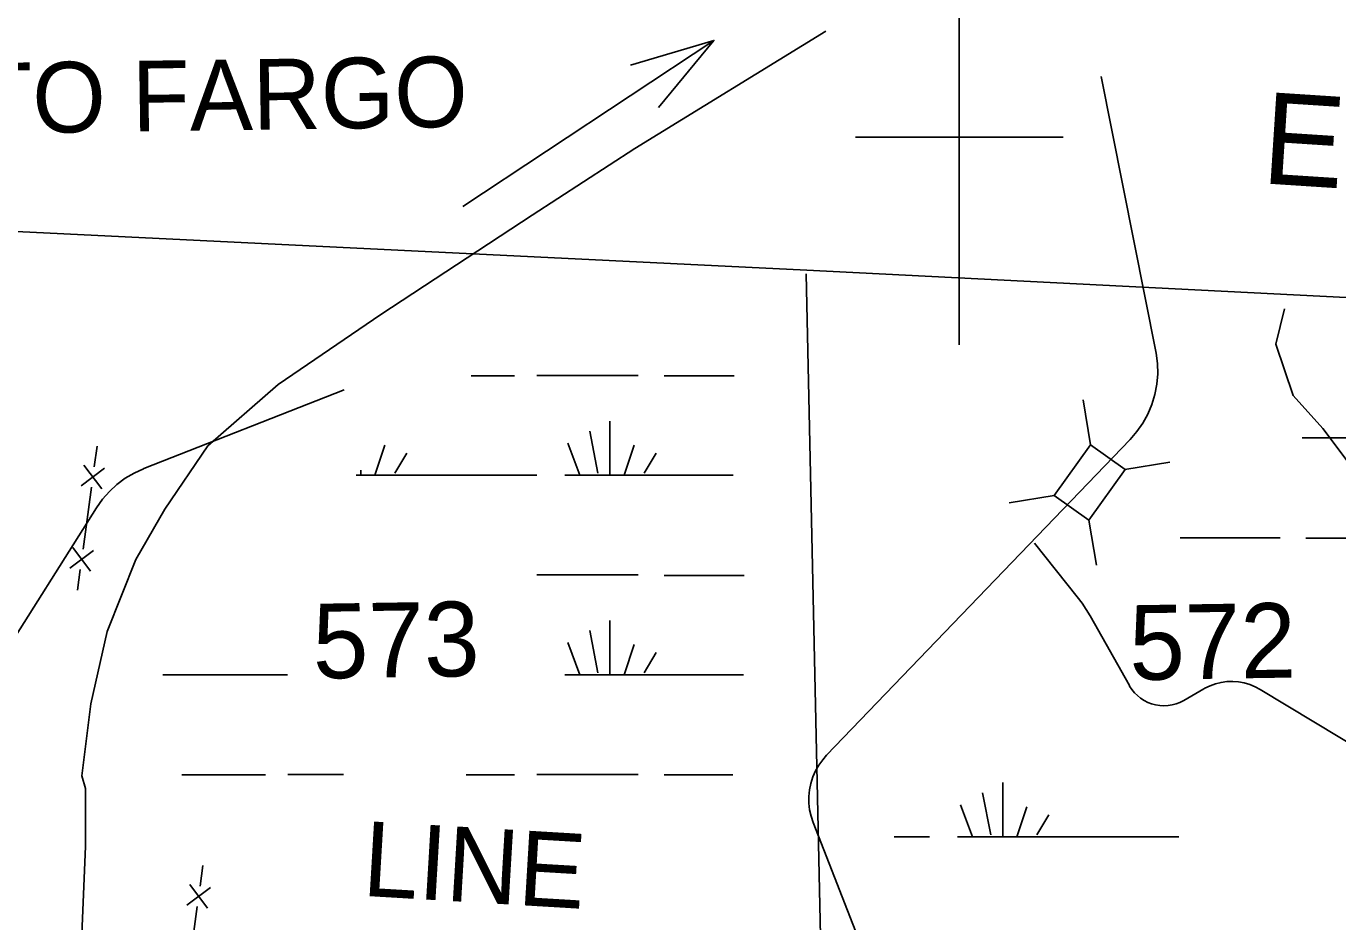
# Model space of a CAD drawing. Extents: x 2480962 to 2688785, y 277103 to 599240.
# Drawn here: x 2541214 to 2549109, y 581361 to 586749 of the extents above; entities that cross this region are included whole.
import ezdxf

# ---------------------------------------------------------------- set-up
doc = ezdxf.new("R2010")
doc.units = 0
for name, color, linetype in [('County Boundary', 7, 'Continuous'), ('Culture', 7, 'Continuous'), ('Section Lines', 7, 'Continuous'), ('Section Numbers', 7, 'Continuous'), ('Swamps', 7, 'Continuous'), ('Township and Range Tics', 7, 'Continuous'), ('Uninventoried Roads and Features', 7, 'Continuous'), ('US Highways Related Text', 7, 'Continuous'), ('US Routes Highway Center Lines', 7, 'Continuous')]:
    doc.layers.add(name, color=color, linetype=linetype)

msp = doc.modelspace()

# ---------------------------------------------------------------- linework, layer by layer
at = {"layer": 'County Boundary'}
msp.add_lwpolyline([(2531891.777, 585950.249), (2538156.914, 585660.15), (2545913.029, 585281.037), (2558504.754, 584643.044)], dxfattribs=at)
at = {"layer": 'Section Lines'}
msp.add_line((2545998.25, 581114.883), (2545909.455, 585258.925), dxfattribs=at)
at = {"layer": 'Swamps'}
for p, q in [((2544288.759, 584647.41), (2544897.987, 584647.421)), ((2544607.507, 584313.222), (2544655.842, 584059.492)), ((2544728.329, 584373.636), (2544728.336, 584047.411)), ((2544474.604, 584240.725), (2544547.102, 584047.408)), ((2544873.319, 584228.65), (2544812.912, 584047.413)), ((2548921.168, 584271.675), (2549652.023, 584271.688)), ((2543506.226, 584180.296), (2543433.735, 584059.47)), ((2545006.225, 584180.323), (2544933.735, 584059.497)), ((2543557.019, 584047.39), (2544287.875, 584047.403)), ((2544457.019, 584047.406), (2545057.019, 584047.417)), ((2548918.018, 583669.05), (2549518.018, 583669.061)), ((2544288.785, 583447.397), (2544898.013, 583447.407)), ((2544728.355, 583173.622), (2544728.363, 582847.398)), ((2544607.534, 583113.209), (2544655.868, 582859.479)), ((2544474.63, 583040.711), (2544547.129, 582847.394)), ((2544873.345, 583028.636), (2544812.938, 582847.399)), ((2545006.251, 582980.309), (2544933.761, 582859.483)), ((2542057.046, 582847.351), (2542787.902, 582847.363)), ((2544457.046, 582847.393), (2545057.045, 582847.403)), ((2544288.812, 582247.383), (2544898.04, 582247.394)), ((2547092.531, 582197.84), (2547092.538, 581871.615)), ((2546971.71, 582137.426), (2547020.044, 581883.696)), ((2546838.806, 582064.929), (2546911.304, 581871.612)), ((2547237.521, 582052.854), (2547177.114, 581871.617)), ((2547370.427, 582004.527), (2547297.937, 581883.701)), ((2546821.221, 581871.61), (2547421.221, 581871.621)), ((2547421.221, 581871.621), (2548152.077, 581871.634))]:
    msp.add_line(p, q, dxfattribs=at)
for points in [[(2543892.983, 584644.785), (2544153.843, 584644.79)], [(2545053.843, 584644.806), (2545476.126, 584644.813)], [(2543373.32, 584228.623), (2543312.913, 584047.386)], [(2548894.895, 584271.675), (2548921.168, 584271.675)], [(2543228.336, 584077.947), (2543228.337, 584047.385)], [(2543199.728, 584047.384), (2543557.019, 584047.39)], [(2545057.019, 584047.417), (2545470.187, 584047.424)], [(2548160.963, 583671.655), (2548762.162, 583671.665)], [(2545053.869, 583444.792), (2545535.504, 583444.801)], [(2542037.424, 582847.35), (2542057.046, 582847.351)], [(2545057.045, 582847.403), (2545532.865, 582847.412)], [(2542151.118, 582244.728), (2542653.896, 582244.736)], [(2542788.812, 582247.357), (2543125.191, 582247.363)], [(2543862.887, 582244.758), (2544153.896, 582244.763)], [(2545053.896, 582244.779), (2545468.639, 582244.786)], [(2546439.203, 581871.604), (2546652.078, 581871.607)]]:
    msp.add_lwpolyline(points, dxfattribs=at)
at = {"layer": 'Township and Range Tics'}
for p, q in [((2546830.771, 587331.733), (2546830.768, 584831.703)), ((2546205.762, 586081.719), (2547455.777, 586081.717))]:
    msp.add_line(p, q, dxfattribs=at)
at = {"layer": 'Uninventoried Roads and Features'}
for p, q in [((2548014.184, 584792.434), (2547685.125, 586445.991)), ((2541923.172, 584087.789), (2543127.711, 584561.69)), ((2547621.108, 584230.89), (2547575.899, 584502.103)), ((2546032.121, 582362.388), (2547859.224, 584262.821)), ((2547621.108, 584230.89), (2547403.152, 583925.734)), ((2547829.428, 584082.098), (2547621.108, 584230.89)), ((2541640.842, 584222.664), (2541623.956, 584098.809)), ((2541685.883, 584090.366), (2541545.142, 583983.398)), ((2541668.997, 583966.512), (2541562.028, 584107.252)), ((2547611.472, 583776.942), (2547829.428, 584082.098)), ((2547827.556, 584081.786), (2548098.769, 584126.996)), ((2541607.07, 583974.955), (2541556.411, 583603.391)), ((2547403.152, 583925.734), (2547131.939, 583880.524)), ((2547403.152, 583925.734), (2547611.472, 583776.942)), ((2540865.747, 582629.952), (2541637.565, 583851.551)), ((2547611.472, 583776.942), (2547656.682, 583505.729)), ((2541601.452, 583471.094), (2541494.484, 583611.834)), ((2547541.04, 583316.052), (2547283.088, 583638.798)), ((2541618.339, 583594.948), (2541477.598, 583487.98)), ((2541539.525, 583479.537), (2541522.639, 583355.682)), ((2547854.667, 582781.508), (2547618.735, 583200.857)), ((2548303.576, 582762.113), (2548181.887, 582691.865)), ((2549763.556, 582081.91), (2548642.628, 582758.773)), ((2546415.737, 580770.585), (2545951.494, 581957.139)), ((2542277.799, 581699.537), (2542260.913, 581575.682)), ((2542322.84, 581567.239), (2542182.099, 581460.271)), ((2542305.954, 581443.385), (2542198.985, 581584.125)), ((2542244.027, 581451.828), (2542193.368, 581080.264))]:
    msp.add_line(p, q, dxfattribs=at)
for points in [[(2550799.528, 583134.626), (2549708.287, 583625.945), (2549510.566, 583676.685), (2549243.798, 584029.295), (2549020.43, 584328.588), (2548841.32, 584526.326), (2548737.414, 584835.335), (2548789.579, 585048.515)], [(2547859.224, 584262.821), (2547900.065, 584310.014), (2547935.749, 584361.217), (2547965.885, 584415.869), (2547990.143, 584473.372), (2548008.258, 584533.096), (2548020.031, 584594.386), (2548025.332, 584656.571), (2548024.105, 584718.97), (2548016.362, 584780.898), (2548014.184, 584792.434)], [(2541637.565, 583851.551), (2541673.595, 583902.467), (2541714.751, 583949.338), (2541760.58, 583991.65), (2541810.58, 584028.939), (2541864.206, 584060.797), (2541920.866, 584086.877), (2541923.172, 584087.789)], [(2547618.735, 583200.857), (2547570.568, 583276.865), (2547541.04, 583316.052)], [(2548181.887, 582691.865), (2548159.634, 582680.528), (2548136.319, 582671.58), (2548112.196, 582665.117), (2548087.53, 582661.212), (2548062.591, 582659.906), (2548037.651, 582661.215), (2548012.986, 582665.123), (2547988.862, 582671.589), (2547965.548, 582680.54), (2547943.297, 582691.88), (2547922.354, 582705.482), (2547902.946, 582721.2), (2547885.289, 582738.861), (2547869.573, 582758.27), (2547855.973, 582779.216), (2547854.667, 582781.508)], [(2548642.628, 582758.773), (2548611.848, 582775.225), (2548579.517, 582788.37), (2548545.988, 582798.063), (2548511.631, 582804.199), (2548476.82, 582806.709), (2548441.938, 582805.568), (2548407.366, 582800.785), (2548373.484, 582792.415), (2548340.661, 582780.551), (2548309.259, 582765.319), (2548303.576, 582762.113)], [(2545951.494, 581957.139), (2545938.853, 581995.21), (2545930.261, 582034.394), (2545925.811, 582074.261), (2545925.553, 582114.374), (2545929.49, 582154.296), (2545937.579, 582193.587), (2545949.729, 582231.817), (2545965.809, 582268.568), (2545985.642, 582303.436), (2546009.011, 582336.04), (2546032.121, 582362.388)]]:
    msp.add_lwpolyline(points, dxfattribs=at)
at = {"layer": 'US Highways Related Text'}
msp.add_line((2543842.69, 585664.896), (2545354.325, 586663.359), dxfattribs=at)
msp.add_lwpolyline([(2544851.78, 586515.332), (2545354.325, 586663.359), (2545020.936, 586259.236)], dxfattribs=at)
at = {"layer": 'US Routes Highway Center Lines'}
msp.add_lwpolyline([(2541050.044, 570199.552), (2541136.814, 572292.869), (2541234.43, 574234.34), (2541288.661, 575644.346), (2541321.199, 575980.579), (2541386.277, 577368.893), (2541462.2, 579375.441), (2541527.277, 580752.909), (2541570.662, 581815.837), (2541570.662, 582162.915), (2541548.97, 582238.839), (2541603.201, 582672.687), (2541700.817, 583106.535), (2541874.356, 583540.383), (2542047.895, 583844.077), (2542308.204, 584223.694), (2542731.206, 584592.465), (2543349.44, 585015.467), (2544260.521, 585612.008), (2544878.755, 586013.318), (2546028.452, 586718.321)], dxfattribs=at)

# ---------------------------------------------------------------- texts
at = {"layer": 'Culture'}
msp.add_text('ECHOLS   COUNTY', height=550, rotation=356.2833583, dxfattribs=at).set_placement((2548644.078, 585804.493))
at = {"layer": 'Section Numbers'}
for s, rotation, p in [('573', 0.8962444, (2542941.963, 582823.754)), ('572', 0.8962417, (2547857.041, 582814.819)), ('LINE', 356.6005333, (2543232.306, 581517.464))]:
    msp.add_text(s, height=450, rotation=rotation, dxfattribs=at).set_placement(p)
at = {"layer": 'US Highways Related Text'}
msp.add_text('TO FARGO', height=425, rotation=0.8222167, dxfattribs=at).set_placement((2540906.933, 586101.545))

doc.saveas('drawing.dxf')
